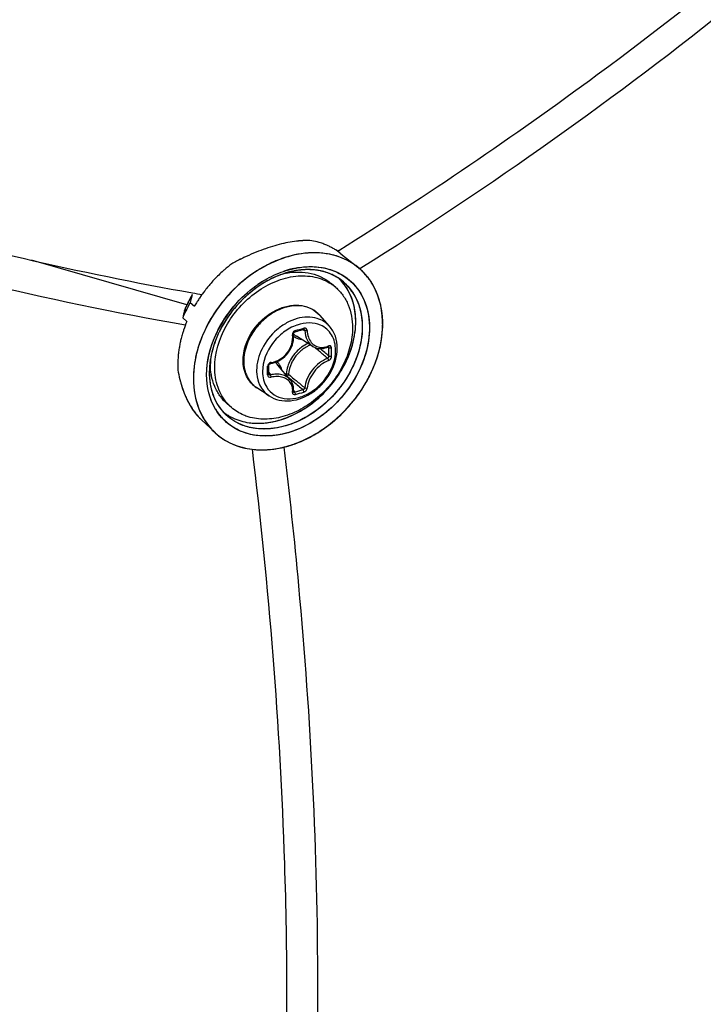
# Model space of a CAD drawing. Header units: millimetres. Extents: x 0 to 420, y 0 to 297.
# Tile 445 of 502: x 347.89 to 351.76, y 211.39 to 216.96. Entities that reach past the tile are written whole.
import ezdxf

# ---------------------------------------------------------------- set-up
doc = ezdxf.new("R2010")
doc.units = ezdxf.units.MM
doc.header["$LTSCALE"] = 23.1
doc.layers.get('0').update_dxf_attribs({"linetype": 'CONTINUOUS'})

msp = doc.modelspace()

# ---------------------------------------------------------------- linework, layer by layer
at = {"color": 7, "linetype": 'CONTINUOUS'}
for p, q in [((349.6853, 215.6499), (349.6931, 215.6548)), ((349.6853, 215.6498), (349.6932, 215.6547)), ((349.705, 215.6357), (349.8003, 215.5596)), ((348.8332, 215.3458), (347.9553, 215.5992)), ((349.3894, 215.5244), (349.3901, 215.5246)), ((349.3894, 215.5243), (349.3901, 215.5244)), ((349.3949, 215.5405), (349.3957, 215.5407)), ((349.4016, 215.5286), (349.3993, 215.5278)), ((349.4016, 215.5286), (349.3993, 215.5279)), ((349.8187, 215.554), (349.8118, 215.5497)), ((349.8187, 215.554), (349.8118, 215.5497)), ((349.2409, 215.4655), (349.2511, 215.4723)), ((349.6756, 215.445), (349.6506, 215.4667)), ((348.8633, 215.4024), (348.8599, 215.3885)), ((348.8641, 215.4044), (348.8633, 215.4024)), ((348.9183, 215.4038), (348.919, 215.4048)), ((348.9194, 215.4046), (348.9186, 215.4036)), ((348.8531, 215.3601), (348.8767, 215.3391)), ((349.1126, 215.3535), (349.1159, 215.3572)), ((348.82, 215.3149), (348.8203, 215.3159)), ((348.82, 215.3149), (348.8203, 215.3158)), ((348.82, 215.3149), (348.8204, 215.3158)), ((348.82, 215.3149), (348.8204, 215.3158)), ((348.8767, 215.3391), (348.8772, 215.3401)), ((348.8773, 215.3401), (348.8767, 215.3391)), ((348.8098, 215.2726), (348.8334, 215.2516)), ((349.6405, 215.2251), (349.5851, 215.2876)), ((349.0112, 215.1818), (349.0111, 215.1815)), ((349.0299, 215.2191), (349.0298, 215.2189)), ((349.4366, 215.1826), (349.4369, 215.1841)), ((349.4366, 215.1812), (349.4366, 215.1826)), ((349.4375, 215.1707), (349.4366, 215.1812)), ((349.4369, 215.1841), (349.4374, 215.1857)), ((349.4374, 215.1857), (349.438, 215.1872)), ((349.438, 215.1872), (349.4389, 215.1887)), ((349.4389, 215.1887), (349.4399, 215.19)), ((349.4399, 215.19), (349.441, 215.1912)), ((349.441, 215.1912), (349.4422, 215.1922)), ((349.4422, 215.1922), (349.4435, 215.193)), ((349.4435, 215.193), (349.4448, 215.1936)), ((349.4448, 215.1936), (349.4454, 215.1937)), ((349.4454, 215.1937), (349.4603, 215.1979)), ((349.457, 215.232), (349.4567, 215.2319)), ((349.457, 215.232), (349.4567, 215.2319)), ((349.4603, 215.1979), (349.4691, 215.2004)), ((349.4691, 215.2004), (349.4779, 215.203)), ((349.4779, 215.203), (349.4928, 215.2074)), ((349.4896, 215.2065), (349.5008, 215.2005)), ((349.4917, 215.2054), (349.4945, 215.2038)), ((349.4928, 215.2074), (349.4933, 215.2076)), ((349.4933, 215.2076), (349.4944, 215.2077)), ((349.4944, 215.2077), (349.4953, 215.2076)), ((349.4953, 215.2076), (349.4961, 215.2074)), ((349.4961, 215.2074), (349.4964, 215.2073)), ((349.4303, 215.1195), (349.4338, 215.1321)), ((349.4338, 215.1321), (349.4362, 215.1449)), ((349.4362, 215.1449), (349.4374, 215.1578)), ((349.4374, 215.1578), (349.4375, 215.1707)), ((349.5465, 215.1113), (349.4537, 215.1688)), ((349.3967, 215.0626), (349.4054, 215.0729)), ((349.4054, 215.0729), (349.4131, 215.0837)), ((349.4131, 215.0837), (349.4199, 215.0952)), ((349.4199, 215.0952), (349.4256, 215.1072)), ((349.4256, 215.1072), (349.4303, 215.1195)), ((349.5465, 215.1113), (349.5502, 215.1091)), ((349.5502, 215.1091), (349.5586, 215.1051)), ((349.5586, 215.1051), (349.5674, 215.102)), ((349.5674, 215.102), (349.5767, 215.1)), ((349.5767, 215.1), (349.5862, 215.0989)), ((349.5862, 215.0989), (349.596, 215.0989)), ((349.5869, 215.0989), (349.5892, 215.0969)), ((349.596, 215.0989), (349.6059, 215.1)), ((349.6059, 215.1), (349.6159, 215.1021)), ((349.6159, 215.1021), (349.6258, 215.1052)), ((349.6258, 215.1052), (349.6333, 215.1082)), ((349.6304, 215.107), (349.6374, 215.1033)), ((349.6342, 215.1089), (349.6333, 215.1082)), ((349.6333, 215.1082), (349.6346, 215.1086)), ((349.6346, 215.1086), (349.6351, 215.1087)), ((348.9669, 215.0359), (348.9669, 215.0363)), ((348.9672, 215.036), (348.9672, 215.0364)), ((349.2995, 215.0091), (349.3006, 215.0104)), ((349.3006, 215.0104), (349.3018, 215.0115)), ((349.3018, 215.0115), (349.3031, 215.0124)), ((349.3031, 215.0124), (349.3046, 215.0132)), ((349.3046, 215.0132), (349.306, 215.0138)), ((349.306, 215.0138), (349.3075, 215.0142)), ((349.3075, 215.0142), (349.3079, 215.0143)), ((349.3079, 215.0143), (349.3176, 215.0161)), ((349.3176, 215.0161), (349.3302, 215.0197)), ((349.3302, 215.0197), (349.3426, 215.0243)), ((349.3426, 215.0243), (349.3546, 215.03)), ((349.3546, 215.03), (349.3661, 215.0368)), ((349.3661, 215.0368), (349.377, 215.0445)), ((349.377, 215.0445), (349.3872, 215.0532)), ((349.3872, 215.0532), (349.3967, 215.0626)), ((349.2971, 215.0037), (349.2974, 215.005)), ((349.2971, 215.0029), (349.2971, 215.0037)), ((349.2972, 214.9842), (349.2971, 215.0029)), ((349.2971, 214.9556), (349.2972, 214.9791)), ((349.2971, 214.9552), (349.2971, 214.9556)), ((349.2972, 214.9544), (349.2971, 214.9552)), ((349.2972, 214.9791), (349.2972, 214.9842)), ((349.2972, 214.9625), (349.3065, 214.9501)), ((349.2975, 214.9537), (349.2972, 214.9544)), ((349.2974, 215.005), (349.2979, 215.0064)), ((349.2979, 215.0064), (349.2986, 215.0078)), ((349.2986, 215.0078), (349.2995, 215.0091)), ((349.4187, 214.9224), (349.3487, 215.0058)), ((349.3957, 214.9552), (349.3921, 214.9542)), ((349.2978, 214.9532), (349.2975, 214.9537)), ((349.4054, 214.9384), (349.4388, 214.9101)), ((349.4235, 214.9162), (349.4188, 214.9224)), ((349.4282, 214.9083), (349.4235, 214.9162)), ((349.432, 214.8999), (349.4282, 214.9083)), ((349.4348, 214.8911), (349.432, 214.8999)), ((349.2991, 214.8308), (349.2293, 214.8767)), ((349.4367, 214.8818), (349.4348, 214.8911)), ((349.4366, 214.8551), (349.4374, 214.8623)), ((349.4366, 214.8545), (349.4366, 214.8551)), ((349.4366, 214.8542), (349.4366, 214.8545)), ((349.4366, 214.8542), (349.4375, 214.8534)), ((349.4366, 214.8542), (349.4366, 214.8542)), ((349.4366, 214.8542), (349.4366, 214.8541)), ((349.4366, 214.8541), (349.4366, 214.8542)), ((349.4375, 214.8722), (349.4367, 214.8818)), ((349.4373, 214.8613), (349.4433, 214.8531)), ((349.4374, 214.8623), (349.4375, 214.8722)), ((349.4375, 214.8534), (349.4384, 214.8529)), ((348.9971, 214.7531), (348.9963, 214.7544)), ((349.0864, 214.7647), (349.0614, 214.7863)), ((348.9159, 214.6952), (348.9909, 214.6249)), ((348.9945, 214.6216), (348.9952, 214.621)), ((348.9945, 214.6215), (348.9951, 214.6209)), ((349.2037, 214.5289), (349.2038, 214.5288))]:
    msp.add_line(p, q, dxfattribs=at)
for centre, radius, start, end in [((349.6132, 214.704), 1.0168, 106.1445, 109.2371), ((349.6129, 214.7051), 1.0157, 106.1399, 109.2411), ((349.575, 214.8363), 0.8792, 102.7336, 106.1494), ((349.5747, 214.8373), 0.878, 102.7293, 106.1433), ((349.5558, 214.9191), 0.7941, 101.7857, 102.6944), ((349.5561, 214.9174), 0.7958, 101.7838, 102.6906), ((349.5382, 215.0068), 0.7047, 97.8778, 101.8484), ((349.5203, 215.1371), 0.5732, 93.291, 97.8868), ((349.5155, 215.2098), 0.5003, 91.9799, 93.2172), ((349.5153, 215.2121), 0.4979, 91.9715, 93.2143), ((349.5158, 215.2024), 0.5077, 92.6011, 93.2126), ((349.5152, 215.217), 0.4931, 91.9754, 92.6012), ((349.4686, 215.3152), 0.4005, 73.6541, 79.7149), ((349.4727, 215.33), 0.3851, 71.2384, 73.6286), ((349.4763, 215.3402), 0.3743, 67.3436, 71.2449), ((349.4801, 215.3495), 0.3643, 64.2958, 67.3359), ((349.7088, 214.453), 1.2855, 112.7623, 115.4632), ((349.7083, 214.4539), 1.2845, 112.7567, 115.4595), ((349.6656, 214.5559), 1.1739, 109.9514, 112.7611), ((349.6656, 214.5559), 1.1739, 109.9538, 112.7637), ((349.6413, 214.6216), 1.1039, 109.2057, 109.9325), ((349.6405, 214.624), 1.1013, 109.2023, 109.9308), ((349.4829, 215.3553), 0.3578, 60.8366, 64.2956), ((349.4857, 215.3603), 0.3521, 57.3375, 60.835), ((349.488, 215.3639), 0.3478, 54.2008, 57.3352), ((349.4883, 215.3645), 0.3472, 51.374, 57.336), ((349.489, 215.3653), 0.3461, 51.3671, 54.1977), ((349.5655, 214.9494), 0.7901, 127.2199, 131.0754), ((349.7542, 214.3582), 1.3906, 116.0818, 118.6455), ((349.7532, 214.3599), 1.3887, 116.0761, 118.6434), ((349.737, 214.3925), 1.3522, 115.443, 116.0705), ((349.7345, 214.398), 1.3462, 115.4437, 116.0741), ((349.7393, 214.388), 1.3573, 115.7551, 116.0699), ((349.7348, 214.3971), 1.3471, 115.4424, 115.7551), ((349.5783, 214.9346), 0.8098, 132.3251, 134.8623), ((349.575, 214.9382), 0.8048, 131.0587, 132.3247), ((349.5419, 215.0353), 0.5128, 107.2195, 110.3852), ((349.5441, 215.0305), 0.5181, 109.0704, 110.4308), ((349.5395, 215.0427), 0.505, 106.8926, 109.0217), ((349.539, 215.0454), 0.5024, 107.3242, 109.0726), ((349.5551, 215.0285), 0.5364, 107.2419, 108.7576), ((349.5344, 215.0601), 0.487, 106.1133, 107.3215), ((349.5371, 215.0505), 0.497, 106.0997, 107.2091), ((349.4705, 215.1245), 0.408, 100.9846, 101.358), ((349.5364, 215.0528), 0.4945, 106.0617, 106.8881), ((349.4696, 215.1288), 0.4037, 99.9895, 100.9857), ((349.5497, 215.0462), 0.518, 106.1134, 107.3858), ((349.5487, 215.0489), 0.5151, 103.4104, 107.288), ((349.5329, 215.0652), 0.4817, 105.9539, 106.1107), ((349.5346, 215.0591), 0.488, 105.118, 106.062), ((349.5322, 215.0677), 0.4791, 105.1131, 105.9545), ((349.5343, 215.0603), 0.4867, 104.8378, 105.8266), ((349.5451, 215.0623), 0.5012, 102.3187, 106.1235), ((349.5328, 215.0654), 0.4814, 104.2982, 105.1178), ((349.5314, 215.0706), 0.4761, 104.8171, 105.1126), ((349.5266, 215.0918), 0.4543, 97.7995, 104.9093), ((349.5294, 215.0786), 0.4678, 102.1735, 104.8241), ((349.5301, 215.0763), 0.4702, 102.206, 104.3032), ((349.5443, 215.067), 0.4964, 102.3558, 103.3932), ((349.5243, 215.1043), 0.4416, 97.0256, 102.2393), ((349.5248, 215.1003), 0.4456, 97.7242, 102.1899), ((349.5206, 215.1313), 0.4143, 94.7319, 97.7309), ((349.5222, 215.1178), 0.4279, 96.9692, 97.6995), ((349.5201, 215.1372), 0.4084, 93.525, 96.9991), ((349.521, 215.1282), 0.4175, 94.7478, 96.9755), ((349.5187, 215.1573), 0.3883, 88.6153, 94.7634), ((349.52, 215.1405), 0.4051, 93.5363, 94.7428), ((349.5188, 215.1618), 0.3838, 88.6194, 93.5676), ((349.5186, 215.1629), 0.3827, 87.9835, 93.5437), ((349.519, 215.1782), 0.3673, 87.9591, 88.5841), ((349.5192, 215.184), 0.3616, 84.9477, 88.5832), ((349.5194, 215.1872), 0.3584, 84.9412, 87.9688), ((349.5194, 215.1877), 0.3579, 84.1499, 87.9618), ((349.5202, 215.1964), 0.3491, 84.1314, 84.9312), ((349.5215, 215.2089), 0.3366, 78.4453, 84.9788), ((349.5218, 215.2106), 0.3348, 78.4309, 84.164), ((349.522, 215.2116), 0.3339, 77.9656, 84.1741), ((349.5242, 215.2235), 0.3217, 77.9177, 78.3942), ((349.526, 215.2317), 0.3134, 74.422, 78.4069), ((349.5259, 215.2308), 0.3143, 74.4428, 77.929), ((349.5264, 215.2331), 0.3119, 73.9067, 77.9342), ((349.5278, 215.2379), 0.3069, 73.9076, 74.4307), ((349.5299, 215.2454), 0.2991, 66.8711, 74.4371), ((349.5303, 215.2466), 0.2979, 66.5843, 73.9187), ((349.5306, 215.2471), 0.2972, 66.8595, 73.9346), ((349.5335, 215.2543), 0.2895, 66.5433, 66.8256), ((349.5344, 215.2564), 0.2872, 63.2025, 66.8391), ((349.5343, 215.2563), 0.2874, 63.862, 66.5523), ((349.5348, 215.2573), 0.2863, 63.1854, 66.5489), ((349.5359, 215.2594), 0.2839, 62.9327, 63.8583), ((349.5362, 215.2602), 0.283, 62.9211, 63.1792), ((349.5403, 215.2678), 0.2744, 51.4497, 62.9668), ((349.5405, 215.268), 0.2742, 51.4535, 62.9817), ((349.5832, 215.2879), 0.3478, 49.0636, 51.3813), ((349.5834, 215.288), 0.3475, 49.4339, 51.3906), ((349.5834, 215.2881), 0.3474, 49.4293, 51.3842), ((349.5836, 215.2883), 0.3471, 49.062, 49.4288), ((349.5839, 215.2886), 0.3468, 48.3629, 49.4333), ((349.5828, 215.2875), 0.3483, 44.9652, 49.0592), ((349.5835, 215.2882), 0.3473, 48.3608, 49.0631), ((349.5818, 215.2864), 0.3498, 41.2183, 48.3492), ((349.5831, 215.2877), 0.348, 44.9615, 48.3584), ((349.581, 215.2857), 0.3509, 41.9039, 44.9607), ((349.5812, 215.2858), 0.3507, 41.9065, 44.9646), ((349.5785, 215.2834), 0.3543, 37.7797, 41.9029), ((349.5797, 215.2844), 0.3527, 41.2261, 41.9058), ((349.5787, 215.2836), 0.354, 39.5241, 41.2254), ((349.5788, 215.2837), 0.3538, 39.5218, 41.2241), ((349.5841, 214.9289), 0.8179, 138.618, 140.2301), ((349.5835, 214.9295), 0.817, 136.3599, 138.6386), ((349.5807, 214.9321), 0.8132, 134.8487, 136.3598), ((349.6048, 214.9245), 0.652, 122.8502, 124.5399), ((349.6051, 214.9238), 0.6527, 122.1328, 124.4833), ((349.5092, 215.2528), 0.2542, 49.1138, 56.5118), ((349.4975, 215.2901), 0.2837, 42.6538, 45.6927), ((349.4978, 215.2905), 0.2832, 42.6021, 45.7158), ((349.4966, 215.2893), 0.2849, 42.0025, 42.6552), ((349.4969, 215.2897), 0.2844, 41.9998, 42.6077), ((349.497, 215.2897), 0.2844, 41.9994, 42.6035), ((349.4941, 215.2872), 0.2882, 34.7184, 41.9867), ((349.5313, 215.2579), 0.2877, 34.746, 51.2762), ((349.5753, 215.2809), 0.3583, 34.7268, 39.5137), ((349.5772, 215.2823), 0.356, 37.7856, 39.5239), ((349.5755, 215.2811), 0.3581, 35.6838, 37.7821), ((349.5751, 215.2808), 0.3586, 35.24, 37.7844), ((349.5739, 215.2799), 0.36, 35.2378, 35.6851), ((349.573, 215.2793), 0.3612, 34.732, 35.2377), ((349.5736, 215.2797), 0.3604, 34.7269, 35.2416), ((349.5667, 215.275), 0.3688, 29.5143, 34.7143), ((349.5721, 215.2786), 0.3623, 34.1645, 34.7334), ((349.5727, 215.279), 0.3616, 34.1603, 34.7268), ((349.5663, 215.2748), 0.3692, 29.5143, 34.1452), ((349.5713, 215.2781), 0.3632, 33.6712, 34.1645), ((349.3975, 215.0851), 0.6217, 149.0997, 155.2096), ((349.3979, 215.0831), 0.6227, 149.1513, 155.052), ((349.4073, 215.0778), 0.6335, 149.1731, 150.7751), ((351.6679, 231.2569), 16.0889, 259.97047, 260.16445), ((349.5772, 214.9342), 0.8092, 144.5248, 146.1976), ((349.5773, 214.9342), 0.8092, 144.5248, 146.164), ((349.5796, 214.9325), 0.8121, 144.0632, 144.4358), ((349.5796, 214.9326), 0.812, 144.0633, 144.4358), ((349.5804, 214.9319), 0.8131, 142.3847, 144.0631), ((349.5803, 214.932), 0.813, 142.3846, 144.0632), ((349.5824, 214.9304), 0.8156, 140.2294, 142.4104), ((349.6773, 214.8483), 0.8228, 137.5371, 138.1658), ((349.3776, 215.0928), 0.6002, 155.0758, 156.8623), ((349.3798, 215.0918), 0.6027, 155.0781, 156.1259), ((349.3841, 215.0916), 0.6068, 155.2324, 155.7175), ((349.3899, 215.087), 0.6138, 152.34, 155.0724), ((349.525, 214.9726), 0.7756, 151.2388, 151.4899), ((349.5246, 214.9728), 0.7752, 151.3582, 151.49), ((349.5284, 214.9707), 0.7795, 150.0305, 151.3572), ((349.5287, 214.9705), 0.7799, 150.0307, 151.2379), ((349.4006, 215.0815), 0.6259, 150.7748, 152.3437), ((361.4601, 212.3546), 12.9603, 166.462, 166.59096), ((349.5608, 214.9447), 0.7897, 147.8927, 149.9534), ((349.5607, 214.9448), 0.7895, 147.8927, 149.9534), ((349.5713, 214.9382), 0.802, 146.1633, 147.8943), ((349.5712, 214.9382), 0.8019, 146.1631, 147.8944), ((349.6295, 214.8887), 0.6952, 138.0417, 152.8466), ((349.6779, 214.8478), 0.8235, 138.074, 138.8906), ((349.6425, 214.8783), 0.7118, 137.7154, 137.9098), ((360.0224, 212.601), 11.5265, 166.38196, 166.59805), ((349.4939, 214.9879), 0.741, 154.9058, 157.4038), ((349.3704, 215.0959), 0.5924, 156.1226, 158.2087), ((349.3681, 215.0969), 0.5899, 156.8633, 158.2111), ((349.3728, 215.0964), 0.5945, 157.7633, 158.3391), ((349.3789, 215.0939), 0.6011, 155.7151, 157.7608), ((349.5139, 214.9785), 0.7631, 151.4813, 154.9018), ((349.4699, 215.1855), 0.1539, 50.5352, 52.3899), ((349.4701, 215.1857), 0.1537, 47.2036, 50.5349), ((349.4695, 215.1851), 0.1545, 41.5302, 47.1948), ((349.4933, 214.9768), 0.7149, 157.388, 161.507), ((349.4508, 214.9904), 0.6702, 163.1312, 165.7775), ((349.4711, 214.9844), 0.6914, 161.5191, 163.1372), ((349.593, 214.9083), 0.6538, 153.2631, 156.1464), ((349.5901, 214.9098), 0.6504, 155.0444, 155.9787), ((349.5858, 214.912), 0.6456, 154.3622, 155.8354), ((349.595, 214.9075), 0.6559, 154.2378, 155.0446), ((349.5886, 214.9106), 0.6488, 153.6776, 154.363), ((349.5986, 214.9058), 0.6599, 153.6901, 154.2381), ((349.5915, 214.9092), 0.652, 153.1881, 153.6775), ((349.601, 214.9046), 0.6626, 153.2557, 153.6902), ((349.6027, 214.9037), 0.6645, 152.9608, 153.2557), ((349.5948, 214.9075), 0.6558, 152.92, 153.1883), ((349.5731, 214.9238), 0.6182, 153.6767, 155.3664), ((349.577, 214.9217), 0.6227, 153.6861, 155.3403), ((349.5803, 214.9204), 0.6262, 153.7083, 155.3285), ((349.5901, 214.9153), 0.6372, 151.5214, 153.6846), ((349.5889, 214.9161), 0.6358, 151.5635, 153.7075), ((349.5835, 214.9186), 0.6299, 151.5063, 153.6718), ((349.501, 215.2451), 0.0898, 224.1498, 225.1349), ((349.5012, 215.2454), 0.0901, 225.1677, 238.1926), ((348.9154, 217.1332), 2.0045, 285.3931, 286.8075), ((349.5362, 215.0019), 0.2433, 109.0747, 109.2293), ((349.4089, 215.0004), 0.6271, 167.8527, 170.233), ((349.4283, 214.9962), 0.647, 165.782, 167.8545), ((349.6022, 214.9435), 0.202, 114.0645, 126.4053), ((349.3656, 215.0069), 0.5833, 172.6712, 174.8925), ((349.3871, 215.0041), 0.605, 170.2326, 172.67), ((349.6159, 214.9256), 0.2113, 135.0983, 148.1044), ((341.4495, 205.5372), 12.5417, 49.56104, 49.72441), ((342.1847, 206.3986), 11.4092, 49.26308, 49.56466), ((341.6061, 205.6006), 12.4061, 49.65654, 49.94798), ((349.5918, 215.2116), 0.1071, 290.317, 292.2631), ((349.5906, 215.2146), 0.1103, 292.2624, 294.0755), ((348.1722, 215.0796), 1.4654, 0.0023, 0.9288), ((348.2208, 215.0796), 1.4168, 359.0554, 0.003), ((348.1739, 215.0787), 1.4783, 0.0024, 0.9289), ((348.223, 215.0787), 1.4292, 359.0555, 0.003), ((349.2957, 215.0094), 0.5134, 179.7432, 184.8795), ((349.3249, 215.0095), 0.5425, 177.8716, 179.7737), ((349.3441, 215.0088), 0.5618, 174.8894, 177.8658), ((349.4474, 214.9595), 0.4872, 171.2912, 173.5683), ((349.4457, 214.9596), 0.4855, 172.5131, 173.5711), ((349.4381, 214.9605), 0.4778, 172.6447, 173.5728), ((349.4489, 214.9591), 0.4887, 170.9653, 172.6411), ((349.4558, 214.9583), 0.4956, 170.9542, 172.5115), ((349.364, 215.0139), 0.3977, 177.1879, 179.9887), ((349.3745, 215.0135), 0.4082, 176.849, 177.1986), ((349.3133, 214.9985), 0.0216, 99.0638, 106.7637), ((349.2797, 214.9478), 0.0902, 40.0257, 53.8865), ((349.5289, 215.1134), 0.7592, 191.2178, 195.5613), ((349.5278, 215.1132), 0.758, 191.2213, 195.5707), ((347.1498, 214.9743), 2.1407, 0.0023, 0.6425), ((347.2299, 214.9743), 2.0607, 359.3452, 0.0019), ((349.2944, 214.9556), 0.00271, 351.6033, 359.3214), ((349.2644, 214.9475), 0.1114, 16.5086, 23.3442), ((349.1918, 215.2849), 0.7565, 333.6765, 336.5845), ((349.1934, 215.2842), 0.7548, 333.9855, 336.5878), ((349.187, 215.2873), 0.762, 333.9876, 334.2589), ((349.4763, 215.0995), 0.7048, 195.614, 196.1755), ((349.4673, 215.0968), 0.6954, 195.6053, 196.7388), ((349.4641, 215.0959), 0.6921, 196.1754, 196.7423), ((357.0616, 224.0394), 11.8794, 229.89404, 230.16205), ((356.5517, 223.3317), 11.0235, 229.81565, 230.16603), ((356.1132, 222.9022), 10.3986, 230.16047, 230.51372), ((349.1722, 215.2947), 0.7785, 330.5123, 333.6717), ((349.1715, 215.2951), 0.7793, 330.5122, 333.327), ((349.1808, 215.2903), 0.7688, 333.0374, 333.3366), ((349.1825, 215.2895), 0.767, 333.3366, 333.6826), ((349.1839, 215.2888), 0.7653, 333.334, 333.6776), ((349.1847, 215.2884), 0.7645, 333.6799, 333.9876), ((349.1861, 215.2877), 0.7629, 333.6777, 333.9899), ((349.4407, 215.0888), 0.6676, 196.736, 198.3293), ((349.405, 215.0774), 0.6302, 196.6803, 201.5655), ((349.3886, 215.0712), 0.6126, 198.3041, 201.594), ((349.3158, 215.042), 0.5342, 201.5529, 206.96), ((349.3352, 215.0503), 0.5553, 201.6107, 204.2679), ((349.0685, 216.2402), 1.4368, 285.1211, 287.0773), ((349.0691, 216.2383), 1.4495, 285.1302, 287.0863), ((349.2969, 215.033), 0.5133, 204.2662, 207.0179), ((349.2735, 215.0212), 0.4871, 207.0355, 207.7508), ((349.2678, 215.0183), 0.4806, 207.035, 208.4807), ((349.2641, 215.0163), 0.4765, 207.7507, 208.4779), ((349.2443, 215.0054), 0.4538, 208.4638, 210.9284), ((349.2529, 214.9569), 0.2543, 221.708, 229.0965), ((349.2087, 214.9839), 0.4123, 210.908, 214.6779), ((349.1757, 214.9611), 0.3721, 214.6889, 218.3262), ((349.2643, 214.9158), 0.3128, 210.7901, 214.7141), ((349.2622, 214.9147), 0.3104, 211.0881, 222.7444), ((349.258, 214.9116), 0.3052, 214.7236, 222.4961), ((349.2519, 214.9307), 0.286, 212.4396, 214.729), ((349.2473, 214.9275), 0.2804, 212.3932, 214.4557), ((349.2511, 214.9301), 0.285, 214.1929, 214.455), ((349.2507, 214.9298), 0.2845, 214.455, 214.7178), ((349.2444, 214.9255), 0.2769, 214.4595, 214.7269), ((349.2499, 214.9293), 0.2836, 214.7319, 215.057), ((349.248, 214.928), 0.2813, 214.7269, 215.0192), ((349.2426, 214.9241), 0.2746, 214.9928, 226.7807), ((349.2426, 214.9239), 0.2745, 215.0081, 226.7584), ((349.2128, 214.9611), 0.2812, 231.4054, 232.722), ((349.2126, 214.9609), 0.281, 231.4064, 232.7134), ((349.2139, 214.9626), 0.2831, 232.7127, 236.2895), ((349.2137, 214.9624), 0.2828, 232.7165, 236.2884), ((349.1521, 214.9425), 0.3421, 218.3308, 221.7323), ((349.1392, 214.9312), 0.3249, 221.7538, 222.6882), ((349.133, 214.9255), 0.3165, 221.7301, 224.7294), ((349.1311, 214.9237), 0.3139, 222.6819, 224.7388), ((349.1209, 214.9136), 0.2996, 224.739, 226.8165), ((349.1198, 214.9125), 0.2979, 224.7402, 226.8287), ((349.2435, 214.8902), 0.3666, 210.7429, 214.716), ((349.2338, 214.8834), 0.3548, 214.7064, 226.7754), ((349.2153, 214.9648), 0.2857, 236.2889, 238.5573), ((349.2153, 214.9648), 0.2856, 236.2886, 238.5626), ((349.2152, 214.9645), 0.2854, 236.2874, 238.5544), ((349.2289, 214.8787), 0.348, 226.8293, 227.7933), ((349.2286, 214.8784), 0.3475, 226.8244, 227.647), ((349.2285, 214.8782), 0.3473, 226.8295, 227.6451), ((349.243, 215.1116), 0.5872, 282.3173, 286.1187), ((349.2435, 215.1096), 0.5851, 282.3116, 285.7191), ((349.2403, 215.1213), 0.5972, 285.3554, 285.7094), ((349.2393, 215.1249), 0.601, 285.7095, 286.104), ((349.2397, 215.1237), 0.5997, 285.7065, 286.1108), ((349.234, 215.1428), 0.6196, 286.1189, 289.4534), ((349.2384, 215.1282), 0.6044, 286.1021, 286.4733), ((349.2387, 215.1271), 0.6032, 286.1108, 286.476), ((349.2336, 215.144), 0.6209, 286.4883, 289.4526), ((349.2376, 215.1309), 0.6072, 286.4732, 286.7889)]:
    msp.add_arc(centre, radius, start, end, dxfattribs=at)
for points, knots in [([(349.6932, 215.6547), (350.1932, 215.967), (352.115, 217.2743), (353.8396, 218.8778), (354.9471, 220.2125)], [0, 0, 0, 0, 0.253674, 1, 1, 1, 1]), ([(355.014, 220.0638), (354.6535, 219.6307), (353.108, 217.9275), (351.2884, 216.4762), (349.8187, 215.554)], [0, 0, 0, 0, 0.245138, 1, 1, 1, 1]), ([(348.8258, 215.2307), (348.0318, 215.3687), (346.3046, 215.7958), (344.6191, 216.3568), (343.7085, 216.6893)], [0, 0, 0, 0, 0.45396, 1, 1, 1, 1]), ([(346.252, 216.0482), (346.4863, 215.9789), (347.349, 215.7342), (348.2233, 215.5275), (348.8659, 215.4139)], [0, 0, 0, 0, 0.27236, 1, 1, 1, 1]), ([(349.6981, 215.6165), (349.6491, 215.6343), (349.5381, 215.6499), (349.3682, 215.6154), (349.2035, 215.5302), (349.1078, 215.4456), (349.0647, 215.3975)], [0, 0, 0, 0, 0.221196, 0.463312, 0.725506, 1, 1, 1, 1]), ([(349.6982, 215.6165), (349.6493, 215.6342), (349.5383, 215.6499), (349.3684, 215.6155), (349.2039, 215.5305), (349.1083, 215.446), (349.0651, 215.398)], [0, 0, 0, 0, 0.221447, 0.463667, 0.725746, 1, 1, 1, 1]), ([(349.6988, 215.6163), (349.6543, 215.6325), (349.5545, 215.6487), (349.4553, 215.6331), (349.4059, 215.6188)], [0, 0, 0, 0, 0.479541, 1, 1, 1, 1]), ([(349.4059, 215.6188), (349.3751, 215.6099), (349.2495, 215.5626), (349.139, 215.4788), (349.0704, 215.4038)], [0, 0, 0, 0, 0.239966, 1, 1, 1, 1]), ([(349.3961, 215.5408), (349.4536, 215.5587), (349.5705, 215.5747), (349.6842, 215.5359), (349.7287, 215.505)], [0, 0, 0, 0, 0.526189, 1, 1, 1, 1]), ([(348.9913, 214.9924), (348.9913, 215.0729), (349.0298, 215.1979), (349.1273, 215.3344), (349.2232, 215.4216), (349.3321, 215.4829), (349.4459, 215.5134), (349.5557, 215.51), (349.6216, 215.4833), (349.6495, 215.4648)], [0, 0, 0, 0, 0.254142, 0.391, 0.527564, 0.659013, 0.781772, 0.894694, 1, 1, 1, 1]), ([(349.3749, 215.5202), (349.3396, 215.5081), (349.1992, 215.4419), (349.0859, 215.3222), (349.0299, 215.2191)], [0, 0, 0, 0, 0.241236, 1, 1, 1, 1]), ([(349.3633, 215.5161), (349.3291, 215.5034), (349.1936, 215.4364), (349.0843, 215.3194), (349.0299, 215.2191)], [0, 0, 0, 0, 0.242026, 1, 1, 1, 1]), ([(349.2511, 215.4723), (349.2626, 215.4797), (349.3081, 215.5071), (349.3572, 215.5287), (349.3949, 215.5405)], [0, 0, 0, 0, 0.256629, 1, 1, 1, 1]), ([(349.3996, 215.5264), (349.4449, 215.5343), (349.515, 215.5344), (349.5989, 215.5043), (349.6347, 215.4804), (349.6506, 215.4667)], [0, 0, 0, 0, 0.519584, 0.762839, 1, 1, 1, 1]), ([(349.544, 215.5625), (349.5933, 215.5612), (349.6909, 215.5404), (349.8076, 215.4451), (349.8685, 215.3031), (349.8695, 215.1381), (349.8147, 214.9692), (349.6809, 214.7672), (349.5211, 214.6559), (349.4061, 214.6226)], [0, 0, 0, 0, 0.11213, 0.218838, 0.329891, 0.452186, 0.586314, 0.727642, 1, 1, 1, 1]), ([(349.438, 215.5519), (349.4468, 215.5538), (349.4811, 215.5604), (349.5163, 215.5631), (349.5422, 215.5625)], [0, 0, 0, 0, 0.256535, 1, 1, 1, 1]), ([(349.4382, 215.552), (349.4471, 215.5539), (349.4819, 215.5605), (349.5176, 215.5631), (349.544, 215.5625)], [0, 0, 0, 0, 0.256278, 1, 1, 1, 1]), ([(349.5422, 215.5625), (349.5592, 215.5621), (349.6239, 215.5568), (349.6875, 215.5331), (349.7271, 215.5061)], [0, 0, 0, 0, 0.261575, 1, 1, 1, 1]), ([(349.3561, 214.6935), (349.4392, 214.7175), (349.5966, 214.8113), (349.7305, 214.9928), (349.7847, 215.1586), (349.7936, 215.2799), (349.7699, 215.3911), (349.7316, 215.4541), (349.7083, 215.48)], [0, 0, 0, 0, 0.260989, 0.532289, 0.661973, 0.783062, 0.894976, 1, 1, 1, 1]), ([(349.7113, 215.4824), (349.7397, 215.4597), (349.7892, 215.4009), (349.827, 215.2887), (349.828, 215.1623), (349.7811, 214.9854), (349.6455, 214.7886), (349.4797, 214.6867), (349.3915, 214.6613)], [0, 0, 0, 0, 0.104524, 0.214592, 0.333967, 0.462949, 0.735941, 1, 1, 1, 1]), ([(349.731, 215.0183), (349.7511, 215.0589), (349.7815, 215.1419), (349.7946, 215.2692), (349.7723, 215.3865), (349.7326, 215.4529), (349.7083, 215.48)], [0, 0, 0, 0, 0.278014, 0.537515, 0.77657, 1, 1, 1, 1]), ([(349.7113, 215.4824), (349.7425, 215.4575), (349.7959, 215.3914), (349.8313, 215.2649), (349.8227, 215.1243), (349.79, 215.0322), (349.7678, 214.9873)], [0, 0, 0, 0, 0.222971, 0.459982, 0.719377, 1, 1, 1, 1]), ([(349.7271, 215.5061), (349.7633, 215.4813), (349.827, 215.4125), (349.8716, 215.2747), (349.865, 215.1196), (349.8295, 215.0178), (349.8049, 214.9681)], [0, 0, 0, 0, 0.223214, 0.459267, 0.718396, 1, 1, 1, 1]), ([(349.8733, 214.9564), (349.9131, 215.0388), (349.962, 215.2088), (349.9271, 215.387), (349.8876, 215.4567)], [0, 0, 0, 0, 0.533174, 1, 1, 1, 1]), ([(349.8861, 214.9843), (349.9222, 215.0677), (349.9635, 215.2385), (349.9176, 215.4134), (349.8736, 215.4795)], [0, 0, 0, 0, 0.533744, 1, 1, 1, 1]), ([(349.1853, 214.6793), (349.2745, 214.6668), (349.4221, 214.7028), (349.5804, 214.8131), (349.6842, 214.9283), (349.7572, 215.0619), (349.7931, 215.2024), (349.7877, 215.3374), (349.7541, 215.4179), (349.731, 215.4513)], [0, 0, 0, 0, 0.239217, 0.373672, 0.511458, 0.646823, 0.774667, 0.892112, 1, 1, 1, 1]), ([(349.7677, 215.4219), (349.7917, 215.3873), (349.8262, 215.3032), (349.8294, 215.1626), (349.7888, 215.0171), (349.7091, 214.8802), (349.5976, 214.7647), (349.4311, 214.6588), (349.2769, 214.6317), (349.1881, 214.653)], [0, 0, 0, 0, 0.108486, 0.226976, 0.356148, 0.49267, 0.630927, 0.764804, 1, 1, 1, 1]), ([(349.8048, 215.4287), (349.8302, 215.3921), (349.8666, 215.3033), (349.8703, 215.1547), (349.8276, 215.0009), (349.7437, 214.856), (349.6262, 214.7336), (349.4503, 214.6209), (349.2873, 214.5914), (349.1931, 214.6133)], [0, 0, 0, 0, 0.108425, 0.226833, 0.355901, 0.492337, 0.630562, 0.76449, 1, 1, 1, 1]), ([(349.6756, 215.445), (349.6908, 215.4319), (349.7185, 215.4014), (349.7595, 215.3268), (349.7707, 215.2611), (349.7707, 215.2174)], [0, 0, 0, 0, 0.238021, 0.481682, 1, 1, 1, 1]), ([(349.0647, 215.3975), (349.0186, 215.3461), (348.9408, 215.234), (348.8734, 215.048), (348.8636, 214.8637), (348.9003, 214.7501), (348.9284, 214.7028)], [0, 0, 0, 0, 0.275264, 0.538289, 0.780129, 1, 1, 1, 1]), ([(349.0643, 215.3971), (349.0184, 215.3458), (348.9407, 215.2338), (348.8734, 215.048), (348.8636, 214.8638), (348.9002, 214.7502), (348.9284, 214.7029)], [0, 0, 0, 0, 0.275019, 0.538051, 0.78006, 1, 1, 1, 1]), ([(349.0574, 215.3892), (349.0459, 215.3761), (349.0021, 215.3225), (348.965, 215.2634), (348.9421, 215.217)], [0, 0, 0, 0, 0.252116, 1, 1, 1, 1]), ([(349.3565, 215.3245), (349.3771, 215.333), (349.419, 215.3449), (349.4827, 215.3454), (349.5409, 215.3268), (349.5723, 215.302), (349.5851, 215.2876)], [0, 0, 0, 0, 0.270574, 0.524505, 0.765155, 1, 1, 1, 1]), ([(349.5638, 215.3075), (349.5475, 215.32), (349.5082, 215.3391), (349.4407, 215.3445), (349.37, 215.3281), (349.3018, 215.2919), (349.2415, 215.2389), (349.1799, 215.1549), (349.1554, 215.0772), (349.1554, 215.0272)], [0, 0, 0, 0, 0.104897, 0.216899, 0.338904, 0.47012, 0.607003, 0.744549, 1, 1, 1, 1]), ([(349.1601, 215.0977), (349.1726, 215.1474), (349.2238, 215.241), (349.3091, 215.305), (349.3565, 215.3245)], [0, 0, 0, 0, 0.499995, 1, 1, 1, 1]), ([(349.571, 215.2693), (349.5534, 215.2746), (349.5147, 215.2796), (349.4551, 215.2703), (349.3959, 215.2454), (349.3225, 215.1939), (349.2525, 215.1054), (349.2281, 215.0174), (349.2281, 214.9752)], [0, 0, 0, 0, 0.108641, 0.225762, 0.35139, 0.483442, 0.751147, 1, 1, 1, 1]), ([(349.5899, 215.2312), (349.5703, 215.2398), (349.5245, 215.2484), (349.4794, 215.2397), (349.457, 215.232)], [0, 0, 0, 0, 0.475967, 1, 1, 1, 1]), ([(349.6405, 215.2251), (349.6314, 215.2353), (349.61, 215.2536), (349.5844, 215.2652), (349.571, 215.2693)], [0, 0, 0, 0, 0.49562, 1, 1, 1, 1]), ([(348.9421, 215.217), (348.9002, 215.1324), (348.8485, 214.9573), (348.8864, 214.7733), (348.9286, 214.7025)], [0, 0, 0, 0, 0.534142, 1, 1, 1, 1]), ([(349.0111, 215.1815), (349.0056, 215.1694), (348.9855, 215.1217), (348.9717, 215.0713), (348.9659, 215.0333)], [0, 0, 0, 0, 0.257037, 1, 1, 1, 1]), ([(349.0111, 215.1815), (349.0057, 215.1696), (348.9859, 215.1227), (348.9722, 215.0732), (348.9663, 215.0358)], [0, 0, 0, 0, 0.257231, 1, 1, 1, 1]), ([(349.7707, 215.2174), (349.7707, 215.1447), (349.7394, 215.032), (349.6579, 214.9043), (349.5765, 214.819), (349.4819, 214.7529), (349.3801, 214.7104), (349.2778, 214.6945), (349.2112, 214.7033), (349.181, 214.7126)], [0, 0, 0, 0, 0.248665, 0.382513, 0.517377, 0.649238, 0.774658, 0.891564, 1, 1, 1, 1]), ([(349.456, 215.2317), (349.4291, 215.2223), (349.3772, 215.1932), (349.2966, 215.1118), (349.262, 215.0253), (349.262, 214.9695)], [0, 0, 0, 0, 0.249772, 0.51087, 1, 1, 1, 1]), ([(349.4475, 215.2007), (349.4425, 215.1993), (349.4336, 215.1924), (349.4307, 215.1815), (349.4313, 215.1764)], [0, 0, 0, 0, 0.497141, 1, 1, 1, 1]), ([(349.4313, 215.1763), (349.4327, 215.1768), (349.4349, 215.1775), (349.4368, 215.1796), (349.4367, 215.1805)], [0, 0, 0, 0, 0.63264, 1, 1, 1, 1]), ([(349.4475, 215.2007), (349.4475, 215.1998), (349.4476, 215.1975), (349.447, 215.1942), (349.4454, 215.1937)], [0, 0, 0, 0, 0.348, 1, 1, 1, 1]), ([(349.495, 215.2144), (349.4951, 215.2135), (349.4952, 215.2112), (349.4943, 215.2079), (349.4928, 215.2074)], [0, 0, 0, 0, 0.339767, 1, 1, 1, 1]), ([(349.5141, 215.2003), (349.5138, 215.2048), (349.5106, 215.212), (349.5019, 215.2155), (349.4972, 215.215), (349.495, 215.2144)], [0, 0, 0, 0, 0.502703, 0.74499, 1, 1, 1, 1]), ([(349.5008, 215.2005), (349.5007, 215.2012), (349.5001, 215.2039), (349.4982, 215.2063), (349.4964, 215.2073)], [0, 0, 0, 0, 0.264576, 1, 1, 1, 1]), ([(349.5008, 215.2005), (349.5017, 215.1822), (349.5093, 215.1476), (349.5328, 215.1198), (349.5465, 215.1113)], [0, 0, 0, 0, 0.531229, 1, 1, 1, 1]), ([(349.5141, 215.2002), (349.5118, 215.1996), (349.5073, 215.1991), (349.5027, 215.1996), (349.5008, 215.2005)], [0, 0, 0, 0, 0.5364, 1, 1, 1, 1]), ([(349.5141, 215.2003), (349.5149, 215.1878), (349.5192, 215.1641), (349.5355, 215.1332), (349.5607, 215.1118), (349.5814, 215.1061), (349.5917, 215.1054)], [0, 0, 0, 0, 0.279104, 0.533854, 0.769255, 1, 1, 1, 1]), ([(349.6749, 215.0887), (349.6749, 215.1044), (349.6715, 215.1348), (349.6546, 215.1765), (349.627, 215.2102), (349.6028, 215.2255), (349.5899, 215.2312)], [0, 0, 0, 0, 0.267263, 0.518158, 0.759229, 1, 1, 1, 1]), ([(349.6848, 215.0999), (349.6848, 215.1229), (349.678, 215.1684), (349.6551, 215.2086), (349.6405, 215.2251)], [0, 0, 0, 0, 0.512429, 1, 1, 1, 1]), ([(348.9956, 214.7557), (348.9614, 214.8131), (348.928, 214.9604), (348.9643, 215.103), (348.9951, 215.1727)], [0, 0, 0, 0, 0.467418, 1, 1, 1, 1]), ([(348.9963, 214.7544), (348.9614, 214.8123), (348.9276, 214.9616), (348.9651, 215.1059), (348.9967, 215.1763)], [0, 0, 0, 0, 0.466885, 1, 1, 1, 1]), ([(349.3099, 215.0198), (349.3276, 215.0226), (349.3627, 215.0357), (349.4043, 215.0729), (349.4299, 215.1222), (349.4334, 215.159), (349.4313, 215.1764)], [0, 0, 0, 0, 0.24849, 0.504031, 0.757203, 1, 1, 1, 1]), ([(349.4374, 215.1688), (349.4407, 215.1664), (349.4547, 215.1574), (349.4709, 215.1522), (349.4833, 215.1504)], [0, 0, 0, 0, 0.245283, 1, 1, 1, 1]), ([(349.1517, 215.0329), (349.1517, 215.0382), (349.1525, 215.06), (349.156, 215.0817), (349.1601, 215.0977)], [0, 0, 0, 0, 0.244438, 1, 1, 1, 1]), ([(349.2859, 214.8799), (349.2963, 214.8632), (349.3253, 214.8334), (349.3854, 214.8119), (349.4531, 214.815), (349.5212, 214.8409), (349.5834, 214.8864), (349.6483, 214.9641), (349.6749, 215.0399), (349.6749, 215.0887)], [0, 0, 0, 0, 0.105488, 0.213714, 0.331476, 0.460622, 0.598286, 0.738716, 1, 1, 1, 1]), ([(349.2991, 214.8308), (349.3162, 214.8196), (349.356, 214.8033), (349.4216, 214.8006), (349.4884, 214.8179), (349.5515, 214.8528), (349.6066, 214.9025), (349.6629, 214.981), (349.6848, 215.0532), (349.6848, 215.0999)], [0, 0, 0, 0, 0.11076, 0.226584, 0.349536, 0.479279, 0.613227, 0.747471, 1, 1, 1, 1]), ([(349.4822, 215.1061), (349.4743, 215.1002), (349.4444, 215.0749), (349.4211, 215.0415), (349.4098, 215.0144)], [0, 0, 0, 0, 0.251119, 1, 1, 1, 1]), ([(349.5337, 215.1193), (349.5276, 215.1169), (349.5029, 215.1058), (349.4807, 215.0892), (349.4663, 215.0747)], [0, 0, 0, 0, 0.242416, 1, 1, 1, 1]), ([(349.5917, 215.1054), (349.5947, 215.1052), (349.6074, 215.1051), (349.62, 215.1078), (349.629, 215.1112)], [0, 0, 0, 0, 0.242499, 1, 1, 1, 1]), ([(349.6356, 215.1139), (349.6356, 215.1133), (349.6356, 215.1116), (349.6351, 215.1097), (349.6342, 215.1089)], [0, 0, 0, 0, 0.296838, 1, 1, 1, 1]), ([(349.6374, 215.1033), (349.6375, 215.1039), (349.6374, 215.1059), (349.6363, 215.108), (349.635, 215.1087)], [0, 0, 0, 0, 0.295427, 1, 1, 1, 1]), ([(349.652, 215.1027), (349.652, 215.1067), (349.6496, 215.1134), (349.6415, 215.1157), (349.6375, 215.1147), (349.6356, 215.1139)], [0, 0, 0, 0, 0.500392, 0.734456, 1, 1, 1, 1]), ([(349.652, 215.1027), (349.6496, 215.1017), (349.6446, 215.1011), (349.6394, 215.102), (349.6374, 215.1033)], [0, 0, 0, 0, 0.520163, 1, 1, 1, 1]), ([(348.9633, 215.014), (348.9584, 214.9699), (348.9604, 214.8838), (348.9928, 214.8031), (349.0154, 214.77)], [0, 0, 0, 0, 0.525526, 1, 1, 1, 1]), ([(348.9633, 215.0141), (348.9585, 214.9715), (348.9601, 214.8885), (348.9897, 214.8101), (349.0105, 214.7773)], [0, 0, 0, 0, 0.524812, 1, 1, 1, 1]), ([(348.9633, 215.014), (348.9585, 214.9714), (348.9601, 214.8884), (348.9897, 214.81), (349.0105, 214.7773)], [0, 0, 0, 0, 0.525039, 1, 1, 1, 1]), ([(349.0614, 214.7863), (349.0462, 214.7995), (349.0186, 214.83), (348.9775, 214.9045), (348.9663, 214.9702), (348.9663, 215.014)], [0, 0, 0, 0, 0.238021, 0.481682, 1, 1, 1, 1]), ([(349.2293, 214.8767), (349.2171, 214.8847), (349.1947, 214.9043), (349.1611, 214.955), (349.1517, 215.002), (349.1517, 215.0329)], [0, 0, 0, 0, 0.241984, 0.486768, 1, 1, 1, 1]), ([(349.1554, 215.0272), (349.1554, 214.9971), (349.1642, 214.9518), (349.1964, 214.903), (349.2178, 214.8843), (349.2293, 214.8767)], [0, 0, 0, 0, 0.517982, 0.760912, 1, 1, 1, 1]), ([(349.1853, 214.6793), (349.2898, 214.6646), (349.464, 214.7182), (349.6353, 214.8646), (349.7045, 214.9646), (349.731, 215.0183)], [0, 0, 0, 0, 0.468934, 0.733843, 1, 1, 1, 1]), ([(349.307, 215.0192), (349.3024, 215.0178), (349.2942, 215.0122), (349.2904, 215.0028), (349.2904, 214.9983)], [0, 0, 0, 0, 0.515676, 1, 1, 1, 1]), ([(349.3099, 215.0198), (349.3098, 215.0185), (349.3098, 215.0166), (349.3086, 215.0144), (349.3079, 215.0143)], [0, 0, 0, 0, 0.650306, 1, 1, 1, 1]), ([(349.3667, 214.9916), (349.3654, 214.9948), (349.3594, 215.007), (349.351, 215.0179), (349.3436, 215.0248)], [0, 0, 0, 0, 0.255247, 1, 1, 1, 1]), ([(349.4098, 215.0144), (349.4077, 215.0096), (349.4006, 214.9905), (349.3965, 214.9703), (349.3957, 214.9552)], [0, 0, 0, 0, 0.258896, 1, 1, 1, 1]), ([(349.4365, 215.0372), (349.4325, 215.0306), (349.4183, 215.0047), (349.41, 214.9752), (349.4088, 214.9534)], [0, 0, 0, 0, 0.261592, 1, 1, 1, 1]), ([(349.6301, 215.0435), (349.6135, 215.0374), (349.5808, 215.0181), (349.5407, 214.9775), (349.5117, 214.9293), (349.5018, 214.8937), (349.5008, 214.8768)], [0, 0, 0, 0, 0.24174, 0.507568, 0.769195, 1, 1, 1, 1]), ([(349.6355, 215.031), (349.62, 215.0251), (349.5895, 215.0068), (349.552, 214.9687), (349.5247, 214.9236), (349.5153, 214.8903), (349.5141, 214.8745)], [0, 0, 0, 0, 0.241461, 0.507728, 0.769702, 1, 1, 1, 1]), ([(349.6301, 215.0435), (349.6312, 215.044), (349.6353, 215.047), (349.6376, 215.0524), (349.6374, 215.0562)], [0, 0, 0, 0, 0.233629, 1, 1, 1, 1]), ([(349.6356, 215.031), (349.6358, 215.0346), (349.6342, 215.0394), (349.631, 215.0429), (349.6301, 215.0435)], [0, 0, 0, 0, 0.766459, 1, 1, 1, 1]), ([(349.6355, 215.031), (349.6378, 215.0319), (349.6463, 215.0373), (349.6519, 215.0475), (349.652, 215.0551)], [0, 0, 0, 0, 0.2401, 1, 1, 1, 1]), ([(349.652, 215.0551), (349.6496, 215.0541), (349.6445, 215.0536), (349.6394, 215.0548), (349.6374, 215.0562)], [0, 0, 0, 0, 0.516682, 1, 1, 1, 1]), ([(349.0631, 214.7877), (349.0395, 214.8141), (349.0021, 214.8799), (348.9913, 214.9542), (348.9913, 214.9924)], [0, 0, 0, 0, 0.481107, 1, 1, 1, 1]), ([(349.7678, 214.9873), (349.7397, 214.9304), (349.6661, 214.8251), (349.5201, 214.7072), (349.3552, 214.6415), (349.2397, 214.6407), (349.1883, 214.653)], [0, 0, 0, 0, 0.26667, 0.531069, 0.77803, 1, 1, 1, 1]), ([(349.8049, 214.9681), (349.7752, 214.9081), (349.6976, 214.7969), (349.5437, 214.6721), (349.3697, 214.6022), (349.2477, 214.6007), (349.1933, 214.6133)], [0, 0, 0, 0, 0.266466, 0.530776, 0.777819, 1, 1, 1, 1]), ([(349.2281, 214.9752), (349.2281, 214.9679), (349.2295, 214.94), (349.2365, 214.9123), (349.2453, 214.8936)], [0, 0, 0, 0, 0.261199, 1, 1, 1, 1]), ([(349.262, 214.9695), (349.262, 214.9534), (349.2656, 214.922), (349.2779, 214.8928), (349.2859, 214.8799)], [0, 0, 0, 0, 0.516185, 1, 1, 1, 1]), ([(349.2904, 214.9983), (349.2914, 214.9985), (349.2939, 214.9991), (349.2971, 215.0011), (349.2971, 215.0029)], [0, 0, 0, 0, 0.335626, 1, 1, 1, 1]), ([(349.2904, 214.9508), (349.2913, 214.9509), (349.2938, 214.9515), (349.2968, 214.9534), (349.2971, 214.9552)], [0, 0, 0, 0, 0.321323, 1, 1, 1, 1]), ([(349.3957, 214.9552), (349.398, 214.9558), (349.4026, 214.9559), (349.4071, 214.9546), (349.4088, 214.9534)], [0, 0, 0, 0, 0.526419, 1, 1, 1, 1]), ([(349.3957, 214.9552), (349.3957, 214.9547), (349.3959, 214.9523), (349.3964, 214.95), (349.397, 214.9483)], [0, 0, 0, 0, 0.234277, 1, 1, 1, 1]), ([(349.2904, 214.9508), (349.2904, 214.9485), (349.2913, 214.9441), (349.2974, 214.9369), (349.3053, 214.936), (349.3099, 214.937)], [0, 0, 0, 0, 0.245151, 0.483798, 1, 1, 1, 1]), ([(349.2978, 214.9532), (349.2987, 214.952), (349.3015, 214.95), (349.3048, 214.9498), (349.3065, 214.9501)], [0, 0, 0, 0, 0.481798, 1, 1, 1, 1]), ([(349.4187, 214.9224), (349.4129, 214.9293), (349.3983, 214.9415), (349.3707, 214.9521), (349.3392, 214.9552), (349.3175, 214.9525), (349.3065, 214.9501)], [0, 0, 0, 0, 0.222882, 0.461558, 0.720944, 1, 1, 1, 1]), ([(349.3099, 214.937), (349.3098, 214.9394), (349.3091, 214.9439), (349.3076, 214.9483), (349.3065, 214.9501)], [0, 0, 0, 0, 0.526671, 1, 1, 1, 1]), ([(349.4221, 214.9015), (349.4174, 214.9094), (349.4041, 214.924), (349.3767, 214.9373), (349.3441, 214.9419), (349.3214, 214.9395), (349.3099, 214.937)], [0, 0, 0, 0, 0.221381, 0.457911, 0.717649, 1, 1, 1, 1]), ([(349.4013, 214.9432), (349.4042, 214.9447), (349.4074, 214.9482), (349.4087, 214.9524), (349.4088, 214.9534)], [0, 0, 0, 0, 0.762591, 1, 1, 1, 1]), ([(349.413, 214.5496), (349.503, 214.5768), (349.6752, 214.6748), (349.8014, 214.8259), (349.8499, 214.9115)], [0, 0, 0, 0, 0.488775, 1, 1, 1, 1]), ([(349.4313, 214.8506), (349.4325, 214.8595), (349.4325, 214.8773), (349.4264, 214.8941), (349.4221, 214.9015)], [0, 0, 0, 0, 0.513521, 1, 1, 1, 1]), ([(349.4403, 214.5586), (349.5303, 214.5904), (349.6999, 214.6961), (349.8213, 214.8537), (349.8661, 214.9417)], [0, 0, 0, 0, 0.491428, 1, 1, 1, 1]), ([(349.4403, 214.5586), (349.482, 214.5733), (349.6474, 214.6516), (349.7818, 214.7912), (349.8499, 214.9115)], [0, 0, 0, 0, 0.242219, 1, 1, 1, 1]), ([(349.2453, 214.8936), (349.2512, 214.8809), (349.2664, 214.8571), (349.2876, 214.8384), (349.2991, 214.8308)], [0, 0, 0, 0, 0.504391, 1, 1, 1, 1]), ([(349.4313, 214.8506), (349.431, 214.8487), (349.4312, 214.8447), (349.4364, 214.838), (349.4435, 214.838), (349.4475, 214.8391)], [0, 0, 0, 0, 0.250198, 0.477776, 1, 1, 1, 1]), ([(349.4313, 214.8506), (349.432, 214.8508), (349.4342, 214.8515), (349.4364, 214.8534), (349.4366, 214.8551)], [0, 0, 0, 0, 0.303916, 1, 1, 1, 1]), ([(349.4384, 214.8529), (349.4387, 214.8528), (349.4403, 214.8524), (349.4421, 214.8527), (349.4433, 214.8531)], [0, 0, 0, 0, 0.220787, 1, 1, 1, 1]), ([(349.4475, 214.8391), (349.4477, 214.8416), (349.4469, 214.8466), (349.4449, 214.8513), (349.4433, 214.8531)], [0, 0, 0, 0, 0.510568, 1, 1, 1, 1]), ([(349.4904, 214.8667), (349.4917, 214.867), (349.4962, 214.8689), (349.5003, 214.8732), (349.5008, 214.8768)], [0, 0, 0, 0, 0.265099, 1, 1, 1, 1]), ([(349.495, 214.8528), (349.4953, 214.8553), (349.4944, 214.8603), (349.4921, 214.865), (349.4904, 214.8667)], [0, 0, 0, 0, 0.50766, 1, 1, 1, 1]), ([(349.495, 214.8528), (349.4974, 214.8535), (349.5063, 214.8579), (349.5136, 214.8672), (349.5141, 214.8745)], [0, 0, 0, 0, 0.257299, 1, 1, 1, 1]), ([(349.5141, 214.8745), (349.5108, 214.8734), (349.5055, 214.8736), (349.5015, 214.8761), (349.5008, 214.8768)], [0, 0, 0, 0, 0.768189, 1, 1, 1, 1]), ([(349.4061, 214.6226), (349.3294, 214.6005), (349.2038, 214.5943), (349.0656, 214.6659), (349.0161, 214.7221), (348.9971, 214.7531)], [0, 0, 0, 0, 0.522277, 0.762056, 1, 1, 1, 1]), ([(349.181, 214.7126), (349.1722, 214.7154), (349.1382, 214.7277), (349.1068, 214.7471), (349.0864, 214.7647)], [0, 0, 0, 0, 0.254748, 1, 1, 1, 1]), ([(349.1931, 214.6133), (349.1624, 214.6205), (349.1033, 214.643), (349.0538, 214.6827), (349.033, 214.7054)], [0, 0, 0, 0, 0.506018, 1, 1, 1, 1]), ([(349.1933, 214.6133), (349.1778, 214.6169), (349.1189, 214.6348), (349.0653, 214.6705), (349.0342, 214.704)], [0, 0, 0, 0, 0.257232, 1, 1, 1, 1]), ([(349.1883, 214.653), (349.1756, 214.656), (349.127, 214.6708), (349.0821, 214.6981), (349.0546, 214.724)], [0, 0, 0, 0, 0.256609, 1, 1, 1, 1]), ([(349.3915, 214.6613), (349.3316, 214.644), (349.2091, 214.6317), (349.0954, 214.6857), (349.0546, 214.724)], [0, 0, 0, 0, 0.526815, 1, 1, 1, 1]), ([(349.1881, 214.653), (349.1754, 214.6561), (349.1269, 214.6708), (349.0821, 214.6982), (349.0546, 214.724)], [0, 0, 0, 0, 0.256404, 1, 1, 1, 1]), ([(349.0663, 214.7211), (349.0751, 214.7157), (349.1123, 214.6956), (349.1537, 214.6837), (349.1853, 214.6793)], [0, 0, 0, 0, 0.245087, 1, 1, 1, 1]), ([(349.0663, 214.7211), (349.0751, 214.7157), (349.1123, 214.6956), (349.1537, 214.6837), (349.1853, 214.6793)], [0, 0, 0, 0, 0.245059, 1, 1, 1, 1]), ([(349.1853, 214.6793), (349.1989, 214.6774), (349.2562, 214.6728), (349.3142, 214.6814), (349.3561, 214.6935)], [0, 0, 0, 0, 0.239792, 1, 1, 1, 1]), ([(348.9945, 214.6215), (349.0224, 214.5961), (349.0886, 214.5533), (349.1646, 214.5335), (349.2037, 214.5289)], [0, 0, 0, 0, 0.490173, 1, 1, 1, 1]), ([(348.9951, 214.6209), (349.0414, 214.5789), (349.1654, 214.5179), (349.3012, 214.5234), (349.3683, 214.538)], [0, 0, 0, 0, 0.476561, 1, 1, 1, 1]), ([(349.2037, 214.5289), (349.2169, 214.5273), (349.2719, 214.5233), (349.3275, 214.5291), (349.3683, 214.538)], [0, 0, 0, 0, 0.241974, 1, 1, 1, 1]), ([(349.2038, 214.5288), (349.2194, 214.527), (349.2847, 214.5228), (349.3506, 214.5323), (349.3985, 214.5455)], [0, 0, 0, 0, 0.240533, 1, 1, 1, 1]), ([(349.3995, 211.4389), (349.3995, 211.6879), (349.3821, 212.7203), (349.2986, 213.7512), (349.2044, 214.5289)], [0, 0, 0, 0, 0.241202, 1, 1, 1, 1]), ([(349.3821, 214.5413), (349.4135, 214.2798), (349.521, 213.2657), (349.5727, 212.2453), (349.5727, 211.4889)], [0, 0, 0, 0, 0.258242, 1, 1, 1, 1]), ([(349.5727, 211.4889), (349.5727, 211.2359), (349.5562, 210.2768), (349.4721, 209.3178), (349.3593, 208.6204)], [0, 0, 0, 0, 0.263653, 1, 1, 1, 1]), ([(349.1954, 208.6286), (349.2299, 208.8481), (349.3546, 209.7798), (349.3995, 210.7213), (349.3995, 211.4389)], [0, 0, 0, 0, 0.236405, 1, 1, 1, 1])]:
    msp.add_open_spline(points, degree=3, knots=knots, dxfattribs=at)
for points in [[(349.4874, 215.7093), (349.4721, 215.7084), (349.4568, 215.7069), (349.4417, 215.7048)], [(349.5401, 215.7092), (349.5262, 215.7101), (349.5122, 215.7103), (349.4982, 215.7098)], [(349.5401, 215.7092), (349.5262, 215.7101), (349.5122, 215.7103), (349.4982, 215.7098)], [(349.8003, 215.5596), (349.7698, 215.5839), (349.7347, 215.6033), (349.6981, 215.6165)], [(349.8003, 215.5596), (349.7698, 215.5839), (349.7348, 215.6032), (349.6982, 215.6165)], [(349.7113, 215.4824), (349.6967, 215.4941), (349.6807, 215.5043), (349.6639, 215.5128)], [(349.1159, 215.3572), (349.153, 215.398), (349.1952, 215.4348), (349.2409, 215.4655)], [(349.7287, 215.505), (349.7582, 215.4845), (349.7844, 215.4582), (349.8048, 215.4287)], [(349.0091, 215.2024), (349.037, 215.2577), (349.0728, 215.3095), (349.1143, 215.3554)], [(349.0109, 215.2058), (349.0382, 215.2594), (349.0732, 215.3097), (349.1134, 215.3545)], [(348.8453, 214.7891), (348.8527, 214.7754), (348.8608, 214.7621), (348.8697, 214.7493)], [(348.8697, 214.7493), (348.878, 214.7373), (348.8871, 214.7257), (348.8968, 214.7148)], [(349.0168, 214.7678), (349.0278, 214.752), (349.0405, 214.7372), (349.0545, 214.724)], [(348.9284, 214.7029), (348.9454, 214.6743), (348.9665, 214.6477), (348.9908, 214.6249)], [(348.9286, 214.7025), (348.9456, 214.674), (348.9666, 214.6476), (348.9908, 214.6249)]]:
    msp.add_open_spline(points, degree=3, dxfattribs=at)

doc.saveas('drawing.dxf')
